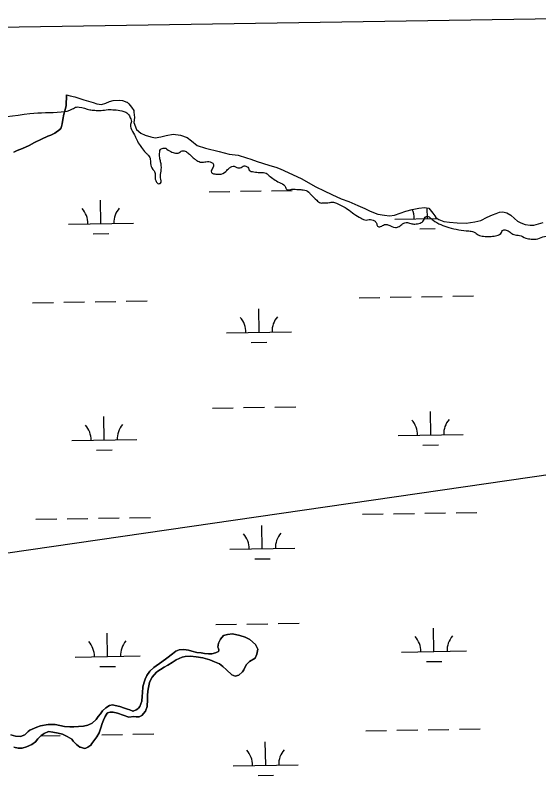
# Model space of a CAD drawing. Extents: x 3823584 to 3861785, y 301729 to 327625.
# Drawn here: x 3858228 to 3859032, y 324655 to 325827 of the extents above; entities that cross this region are included whole.
import ezdxf

# ---------------------------------------------------------------- set-up
doc = ezdxf.new("R2010")
doc.units = 0
for name, color, linetype in [('V-GRID-FRAM', 7, 'Continuous'), ('V-RIVR-EDGE', 7, 'Continuous'), ('V-TOPO-SHOR', 7, 'Continuous'), ('V-UTIL-LINE', 7, 'Continuous'), ('V-WETL-SWMP', 7, 'Continuous')]:
    doc.layers.add(name, color=color, linetype=linetype)

msp = doc.modelspace()

# ---------------------------------------------------------------- linework, layer by layer
at = {"layer": 'V-GRID-FRAM'}
msp.add_lwpolyline([(3827552.2, 325336), (3859397.3, 325827), (3859685.5, 307646.8), (3827824.6, 307155.6), (3827552.2, 325336)], dxfattribs=at)
at = {"layer": 'V-RIVR-EDGE'}
for points in [[(3858048.7, 325817.5), (3858048.2, 325816.2), (3858050, 325814.1), (3858053.2, 325815), (3858056.7, 325815), (3858057, 325812.9), (3858056.1, 325812), (3858057, 325808.5), (3858059.1, 325805.6), (3858062, 325803.2), (3858068.7, 325800.3), (3858074.3, 325797.9), (3858079.2, 325790.3), (3858078.9, 325785.9), (3858078.3, 325780), (3858078, 325774.8), (3858079.8, 325769.2), (3858082.4, 325763.9), (3858087.4, 325762.1), (3858093.2, 325761), (3858094.4, 325757.7), (3858094.7, 325755.1), (3858098.5, 325752.5), (3858101.7, 325749.5), (3858103.1, 325739.8), (3858107.5, 325733.7), (3858114.8, 325723.7), (3858125, 325707.3), (3858132.3, 325699), (3858137.6, 325697.3), (3858142.3, 325689.6), (3858151.3, 325681.7), (3858160.7, 325680.2), (3858169.8, 325680.8), (3858177.1, 325680.5), (3858182.4, 325677.5), (3858249.8, 325676.2), (3858298.1, 325678.4), (3858315.7, 325683.1), (3858321.6, 325686), (3858326, 325686), (3858342.1, 325681.8), (3858349.7, 325680.9), (3858359.4, 325680.6), (3858370.2, 325682), (3858379.9, 325681.7), (3858391.3, 325680.2), (3858397.7, 325677.9), (3858402.1, 325673.8), (3858405, 325667.9), (3858406.2, 325663.5), (3858404.7, 325657.6), (3858405.3, 325654.1), (3858410.8, 325643.3), (3858414.3, 325635.6), (3858419.6, 325626.6), (3858421.9, 325623.6)], [(3858421.9, 325623.6), (3858427.8, 325616), (3858431.6, 325612.5), (3858434.8, 325607.2), (3858435.6, 325599.3), (3858439.1, 325590.2), (3858442.3, 325585.5), (3858442.6, 325582.3), (3858442.9, 325574.9), (3858444.3, 325571.7), (3858447, 325568.5), (3858449.3, 325568.2), (3858451.1, 325569), (3858451.1, 325577.3), (3858451.7, 325587.2), (3858451.7, 325598.9), (3858450.3, 325604.8), (3858449.4, 325612.1), (3858449.7, 325616.8), (3858450.9, 325620.9), (3858453.6, 325622.4), (3858459, 325623)], [(3858459, 325623), (3858459.1, 325622.9), (3858466.7, 325617.4), (3858473.8, 325615.3), (3858478.1, 325615.3), (3858482.6, 325617.9), (3858489, 325618.2), (3858491.3, 325616.7), (3858496.6, 325612.3), (3858502.7, 325606.7), (3858506.8, 325603.8), (3858513.9, 325601.1), (3858517.1, 325601.1), (3858520.6, 325602), (3858525.3, 325602.3), (3858529.4, 325600.8), (3858532.3, 325597.9), (3858532.3, 325594.9), (3858529.4, 325588.8), (3858529.1, 325585.6), (3858530.2, 325584.1), (3858534.3, 325583.2), (3858541.4, 325582.6), (3858551.3, 325587), (3858556.9, 325592.5), (3858560.7, 325594.6), (3858564.2, 325595.1), (3858568, 325593.1), (3858574.8, 325593.1), (3858578, 325595.1), (3858583.3, 325594.5), (3858586.2, 325591.9), (3858587.4, 325589.2), (3858594.4, 325586.3), (3858603.2, 325585.4), (3858611.4, 325585.1), (3858617.8, 325580.4)], [(3858617.8, 325580.4), (3858633.6, 325570.1), (3858641.8, 325564.8), (3858644.1, 325560.4), (3858646.8, 325558.6), (3858652.6, 325559.5), (3858662.9, 325559.1), (3858670.2, 325558.8), (3858678.7, 325555.3), (3858682.5, 325550.9), (3858691, 325542.7), (3858696.8, 325538.6), (3858699.5, 325538.5), (3858710.6, 325539.1), (3858713.2, 325539.7), (3858717, 325539.7), (3858722.6, 325537.6), (3858738.4, 325529.1), (3858748.3, 325521.7), (3858759.2, 325515.3), (3858767.1, 325512.3), (3858771.5, 325512.9), (3858779.7, 325511.1), (3858782.9, 325507.6), (3858784.6, 325502.9), (3858789.3, 325502.3), (3858795.2, 325505.2), (3858800.5, 325504.9), (3858812.2, 325500.8), (3858817.7, 325502.5), (3858823, 325506.6), (3858830.6, 325508.3), (3858837.1, 325506.6), (3858843.8, 325506.3), (3858851.7, 325508.3), (3858854.4, 325510.3), (3858857.9, 325516.5), (3858860.6, 325518.2), (3858864.1, 325517), (3858869.9, 325512.1), (3858881.9, 325505.3), (3858893.9, 325500.9), (3858909.4, 325497.3), (3858924.7, 325495.5), (3858932.3, 325494.3), (3858936.1, 325491.7), (3858943.1, 325488.1), (3858952.2, 325487.2), (3858959.2, 325487.2), (3858968, 325488.4), (3858975.1, 325493.3), (3858976.8, 325496.3), (3858978.9, 325497.1), (3858982.1, 325496.8), (3858988.2, 325493.6), (3858994.1, 325490.1), (3859002.6, 325488.6), (3859012.5, 325484.7), (3859020.7, 325483), (3859028.3, 325482.9), (3859038.6, 325486.4), (3859050, 325488.2), (3859062.1, 325489.3), (3859075.8, 325488.7)]]:
    msp.add_spline(points, degree=3, dxfattribs=at)
at = {"layer": 'V-TOPO-SHOR'}
for points in [[(3858306.3, 325704.5), (3858305.7, 325687.7), (3858303.7, 325680.3), (3858302.1, 325675.2), (3858300.8, 325666.6), (3858299.6, 325659.9), (3858298, 325654.1)], [(3858298, 325654.1), (3858296, 325651.4), (3858288.5, 325645.9), (3858282.2, 325642.5), (3858277.5, 325641), (3858267.7, 325636.4), (3858257.4, 325631.4), (3858249.2, 325627.1), (3858238.9, 325622.1), (3858230.3, 325619.1), (3858225.6, 325616.8)], [(3858408.9, 324757.4), (3858413.7, 324759.4), (3858416.1, 324761.4), (3858416.8, 324762.2), (3858419.2, 324764.9), (3858422, 324772.9), (3858422.8, 324780.4), (3858423.2, 324785.6), (3858423.9, 324795.1), (3858425.9, 324802.2), (3858427.1, 324807), (3858429.9, 324812.5), (3858434.6, 324819.3), (3858440.6, 324824.8), (3858452.8, 324833.2), (3858460.8, 324839.1), (3858469.1, 324845.8), (3858474.6, 324849.8), (3858479.4, 324851.8), (3858486.5, 324852.6), (3858494, 324851.4), (3858499.2, 324849.8), (3858506.7, 324847.5), (3858513.5, 324847.1), (3858518.6, 324846.3), (3858524.6, 324845.5), (3858529.7, 324845.9), (3858535.3, 324847.1), (3858540, 324849.1), (3858540.4, 324851.1), (3858540, 324853.8), (3858539.2, 324855.8), (3858540, 324862.2), (3858543.2, 324868.1), (3858547.9, 324873.7), (3858553.9, 324875.3), (3858561.4, 324876.5), (3858572.9, 324874.1), (3858580.8, 324871.3), (3858588, 324867.8), (3858597.1, 324860.2), (3858600.7, 324853.1), (3858599.1, 324845.2), (3858596.3, 324838.8), (3858587.6, 324833.7), (3858582.4, 324828.9), (3858578.9, 324821), (3858576.9, 324817.8), (3858571.4, 324812.7), (3858565.8, 324811.5), (3858560.7, 324813.4), (3858552.3, 324821), (3858546.8, 324826.1), (3858541.6, 324830.1), (3858534.1, 324833.6), (3858526.6, 324836.4), (3858515.9, 324839.6), (3858505.5, 324841.1), (3858497.2, 324841.9), (3858488.9, 324841.5), (3858484.1, 324840.7), (3858475, 324836.7), (3858468.7, 324832.4), (3858462, 324828.4)], [(3858462, 324828.4), (3858456.4, 324825.2), (3858450.9, 324821.7), (3858445.3, 324818.1), (3858444.5, 324817.7), (3858437.8, 324809.8), (3858435.4, 324805), (3858433.9, 324801.8), (3858432.3, 324793.9), (3858431.5, 324788.3), (3858431.1, 324781.6), (3858431.1, 324775.3), (3858430.3, 324765), (3858427.6, 324757.8), (3858422.4, 324751.1), (3858418, 324749.1), (3858413.3, 324749.1), (3858410.1, 324749.5), (3858402.2, 324748.5)], [(3858221, 324721.2), (3858228, 324719.2), (3858235.5, 324718.7), (3858242.5, 324721.4), (3858247.3, 324726.4), (3858250, 324728.4), (3858260.7, 324733), (3858266.5, 324734.9), (3858278.3, 324737.1), (3858288.9, 324737), (3858296.3, 324735.4), (3858303.4, 324734.1), (3858311.6, 324733.3), (3858317.8, 324733.6), (3858324.9, 324733.9), (3858332.7, 324734.6), (3858339.4, 324736.1), (3858345.7, 324739.2), (3858352, 324744.6), (3858355.2, 324749.3), (3858358.4, 324753.6), (3858361.5, 324757.9), (3858366.7, 324762.5), (3858372.6, 324766.4), (3858376.9, 324767.1), (3858381.2, 324766.3), (3858388.2, 324764.7), (3858395.6, 324762.2), (3858399.9, 324760.6), (3858403.8, 324759.4), (3858408.5, 324757.8), (3858408.9, 324757.4)], [(3858402.2, 324748.5), (3858384.6, 324754.5), (3858378, 324756.1), (3858373.7, 324756.2), (3858369.3, 324755), (3858368.9, 324754.7), (3858365.8, 324749.2), (3858363.4, 324743.7), (3858361, 324738.7), (3858358.9, 324732), (3858356.5, 324724.2), (3858352.9, 324718.4), (3858348.2, 324711.8), (3858345.4, 324707.9), (3858343.8, 324705.6), (3858339.1, 324702.5), (3858335.9, 324700.9), (3858334, 324700.2), (3858328.1, 324702.2), (3858326.9, 324702.2), (3858321.5, 324706.5), (3858316.8, 324711.7), (3858314.5, 324714.4), (3858307.5, 324718.8), (3858300.1, 324722), (3858293.5, 324723.7), (3858285.3, 324725.3), (3858278.6, 324726.1), (3858271.9, 324723.5), (3858267.6, 324720.4), (3858262.4, 324714.9), (3858258.5, 324710.7), (3858253, 324706.4), (3858245.1, 324702.6), (3858238, 324700.7), (3858232.2, 324700.7), (3858225.5, 324702.4)]]:
    msp.add_lwpolyline(points, dxfattribs=at)
at = {"layer": 'V-UTIL-LINE'}
msp.add_lwpolyline([(3852941.9, 325727.5), (3854368.8, 325074.1), (3855408.5, 324594.4), (3859407.7, 325173.3)], dxfattribs=at)
at = {"layer": 'V-WETL-SWMP'}
for p, q in [((3858305.7, 325687.7), (3858306.3, 325704.5)), ((3858306.3, 325704.5), (3858312.2, 325703.3)), ((3858312.2, 325703.3), (3858319.2, 325701.6)), ((3858319.2, 325701.6), (3858333, 325697.2)), ((3858333, 325697.2), (3858340.4, 325694.8)), ((3858340.4, 325694.8), (3858347.1, 325692.7)), ((3858347.1, 325692.7), (3858353, 325691.1)), ((3858360.4, 325689.8), (3858366.7, 325691.8)), ((3858366.7, 325691.8), (3858372.7, 325694.5)), ((3858372.7, 325694.5), (3858378.2, 325696)), ((3858378.2, 325696), (3858387.2, 325696.7)), ((3858387.2, 325696.7), (3858392.3, 325695.8)), ((3858392.3, 325695.8), (3858399, 325693.6)), ((3858399, 325693.6), (3858399.4, 325693.2)), ((3858399.4, 325693.2), (3858402.2, 325690.8)), ((3858302.1, 325675.2), (3858303.7, 325680.3)), ((3858303.7, 325680.3), (3858305.7, 325687.7)), ((3858353, 325691.1), (3858360.4, 325689.8)), ((3858402.2, 325690.8), (3858406.5, 325685.7)), ((3858406.5, 325685.7), (3858409.7, 325680.6)), ((3858409.7, 325680.6), (3858410.1, 325678.2)), ((3858300.8, 325666.6), (3858302.1, 325675.2)), ((3858410.1, 325678.2), (3858410.9, 325669.9)), ((3858410.9, 325669.9), (3858410.1, 325662.4)), ((3858298, 325654.1), (3858299.6, 325659.9)), ((3858299.6, 325659.9), (3858300.8, 325666.6)), ((3858410.1, 325662.4), (3858414.1, 325651.4)), ((3858282.2, 325642.5), (3858288.5, 325645.9)), ((3858288.5, 325645.9), (3858296, 325651.4)), ((3858296, 325651.4), (3858298, 325654.1)), ((3858414.1, 325651.4), (3858420.4, 325645.9)), ((3858420.4, 325645.9), (3858427.5, 325642.7)), ((3858257.4, 325631.4), (3858267.7, 325636.4)), ((3858267.7, 325636.4), (3858277.5, 325641)), ((3858277.5, 325641), (3858282.2, 325642.5)), ((3858427.5, 325642.7), (3858436.2, 325640)), ((3858436.2, 325640), (3858442.5, 325638.8)), ((3858442.5, 325638.8), (3858451.2, 325640)), ((3858451.2, 325640), (3858459.8, 325642)), ((3858459.8, 325642), (3858470.5, 325644.3)), ((3858470.5, 325644.3), (3858481.6, 325642.8)), ((3858481.6, 325642.8), (3858491.8, 325639.2)), ((3858491.8, 325639.2), (3858498.5, 325634.1)), ((3858498.5, 325634.1), (3858507.2, 325627)), ((3858230.3, 325619.1), (3858238.9, 325622.1)), ((3858238.9, 325622.1), (3858249.2, 325627.1)), ((3858249.2, 325627.1), (3858257.4, 325631.4)), ((3858507.2, 325627), (3858519.9, 325622.7)), ((3858519.9, 325622.7), (3858541.2, 325617.6)), ((3858225.6, 325616.8), (3858230.3, 325619.1)), ((3858541.2, 325617.6), (3858556.6, 325613.6)), ((3858556.6, 325613.6), (3858570.4, 325612.1)), ((3858570.4, 325612.1), (3858583, 325607.8)), ((3858583, 325607.8), (3858589.7, 325605.8)), ((3858589.7, 325605.8), (3858599.6, 325602.2)), ((3858599.6, 325602.2), (3858607.9, 325599.9)), ((3858607.9, 325599.9), (3858618.9, 325596.3)), ((3858618.9, 325596.3), (3858628.4, 325593.6)), ((3858628.4, 325593.6), (3858634.7, 325590.8)), ((3858634.7, 325590.8), (3858667.1, 325575.9)), ((3858667.1, 325575.9), (3858689.6, 325563.3)), ((3858689.6, 325563.3), (3858702.6, 325557)), ((3858525.6, 325555.9), (3858557.6, 325556.3)), ((3858573.6, 325556.6), (3858605.5, 325557.1)), ((3858621.5, 325557.3), (3858653.5, 325557.8)), ((3858702.6, 325557), (3858714.5, 325551.4)), ((3858714.5, 325551.4), (3858728.7, 325545.1)), ((3858359.2, 325506.9), (3858358.7, 325542.8)), ((3858728.7, 325545.1), (3858740.5, 325540.8)), ((3858740.5, 325540.8), (3858754.4, 325534.9)), ((3858754.4, 325534.9), (3858765, 325530.2)), ((3858765, 325530.2), (3858773.3, 325525.9)), ((3858827.8, 325525.9), (3858837.6, 325528.7)), ((3858837.6, 325528.7), (3858847.9, 325530.7)), ((3858847.9, 325530.7), (3858856.6, 325531.8)), ((3858856.6, 325531.8), (3858863.3, 325530.3)), ((3858861.1, 325514.6), (3858860.8, 325530.9)), ((3858863.3, 325530.3), (3858865.6, 325527.9)), ((3858865.6, 325527.9), (3858869.6, 325522.8)), ((3858773.3, 325525.9), (3858785.1, 325521.5)), ((3858785.1, 325521.5), (3858795, 325519.6)), ((3858795, 325519.6), (3858802.9, 325518.8)), ((3858802.9, 325518.8), (3858810.4, 325520)), ((3858810.4, 325520), (3858819.1, 325522.7)), ((3858819.1, 325522.7), (3858827.8, 325525.9)), ((3858869.6, 325522.8), (3858872.8, 325518.8)), ((3858872.8, 325518.8), (3858874.3, 325516.1)), ((3858874.3, 325516.1), (3858878.7, 325513.3)), ((3858943.4, 325511.8), (3858953.3, 325516.6)), ((3858953.3, 325516.6), (3858961.2, 325520.1)), ((3858961.2, 325520.1), (3858966.7, 325522.5)), ((3858966.7, 325522.5), (3858971.8, 325524.5)), ((3858971.8, 325524.5), (3858977.3, 325524.9)), ((3858977.3, 325524.9), (3858983.3, 325523.3)), ((3858983.3, 325523.3), (3858989.2, 325519.7)), ((3858989.2, 325519.7), (3858995.1, 325514.6)), ((3858309.2, 325506.1), (3858409.2, 325507.6)), ((3858811.1, 325513.8), (3858876.3, 325514.8)), ((3858878.7, 325513.3), (3858886.6, 325510.2)), ((3858886.6, 325510.2), (3858894.9, 325509)), ((3858894.9, 325509), (3858906.7, 325507.8)), ((3858906.7, 325507.8), (3858920.9, 325507.4)), ((3858920.9, 325507.4), (3858933.9, 325509.4)), ((3858933.9, 325509.4), (3858943.4, 325511.8)), ((3858995.1, 325514.6), (3858999.8, 325510.7)), ((3858999.8, 325510.7), (3859005, 325507.9)), ((3859005, 325507.9), (3859011.3, 325505.6)), ((3859011.3, 325505.6), (3859019.2, 325504.4)), ((3859019.2, 325504.4), (3859024.7, 325504.4)), ((3859024.7, 325504.4), (3859032.2, 325506.4)), ((3859032.2, 325506.4), (3859038.9, 325508.3)), ((3858849.3, 325499), (3858873.3, 325499.3)), ((3858347.5, 325491.2), (3858371.5, 325491.6)), ((3858350.2, 325386.6), (3858382.2, 325387.1)), ((3858398.2, 325387.4), (3858430.2, 325387.9)), ((3858756.1, 325392.9), (3858788.1, 325393.4)), ((3858804.1, 325393.6), (3858836.1, 325394.1)), ((3858852.1, 325394.4), (3858884.1, 325394.9)), ((3858900.1, 325395.1), (3858932.1, 325395.6)), ((3858254.2, 325385.1), (3858286.2, 325385.6)), ((3858302.2, 325385.9), (3858334.2, 325386.4)), ((3858602.3, 325339.8), (3858601.8, 325375.8)), ((3858552.3, 325339), (3858652.3, 325340.5)), ((3858590.5, 325324.2), (3858614.5, 325324.5)), ((3858530.7, 325223.2), (3858562.7, 325223.7)), ((3858578.7, 325224), (3858610.7, 325224.5)), ((3858626.7, 325224.7), (3858658.7, 325225.2)), ((3858866.2, 325182), (3858865.7, 325218)), ((3858364.4, 325174.2), (3858363.8, 325210.2)), ((3858816.2, 325181.2), (3858916.2, 325182.7)), ((3858314.4, 325173.4), (3858414.4, 325175)), ((3858854.4, 325166.3), (3858878.4, 325166.7)), ((3858352.6, 325158.6), (3858376.6, 325159)), ((3858761.2, 325060.3), (3858793.2, 325060.7)), ((3858809.2, 325061), (3858841.2, 325061.5)), ((3858857.2, 325061.7), (3858889.2, 325062.2)), ((3858905.2, 325062.5), (3858937.2, 325063)), ((3858259.4, 325052.5), (3858291.4, 325053)), ((3858307.4, 325053.3), (3858339.4, 325053.7)), ((3858355.4, 325054), (3858387.4, 325054.5)), ((3858403.4, 325054.7), (3858435.4, 325055.2)), ((3858607.4, 325007.1), (3858606.9, 325043.1)), ((3858557.4, 325006.4), (3858657.4, 325007.9)), ((3858595.7, 324991.5), (3858619.7, 324991.9)), ((3858535.8, 324890.6), (3858567.8, 324891.1)), ((3858583.8, 324891.3), (3858615.8, 324891.8)), ((3858631.8, 324892.1), (3858663.8, 324892.6)), ((3858871.3, 324849.3), (3858870.8, 324885.3)), ((3858369.5, 324841.6), (3858368.9, 324877.6)), ((3858547.9, 324873.7), (3858543.2, 324868.1)), ((3858553.9, 324875.3), (3858547.9, 324873.7)), ((3858561.4, 324876.5), (3858553.9, 324875.3)), ((3858572.9, 324874.1), (3858561.4, 324876.5)), ((3858580.8, 324871.3), (3858572.9, 324874.1)), ((3858540, 324862.2), (3858539.2, 324855.8)), ((3858543.2, 324868.1), (3858540, 324862.2)), ((3858588, 324867.8), (3858580.8, 324871.3)), ((3858597.1, 324860.2), (3858588, 324867.8)), ((3858600.7, 324853.1), (3858597.1, 324860.2)), ((3858474.6, 324849.8), (3858469.1, 324845.8)), ((3858479.4, 324851.8), (3858474.6, 324849.8)), ((3858486.5, 324852.6), (3858479.4, 324851.8)), ((3858494, 324851.4), (3858486.5, 324852.6)), ((3858499.2, 324849.8), (3858494, 324851.4)), ((3858506.7, 324847.5), (3858499.2, 324849.8)), ((3858540, 324849.1), (3858535.3, 324847.1)), ((3858539.2, 324855.8), (3858540, 324853.8)), ((3858540, 324853.8), (3858540.4, 324851.1)), ((3858540.4, 324851.1), (3858540, 324849.1)), ((3858599.1, 324845.2), (3858600.7, 324853.1)), ((3858821.3, 324848.5), (3858921.3, 324850.1)), ((3858319.5, 324840.8), (3858419.5, 324842.4)), ((3858460.8, 324839.1), (3858452.8, 324833.2)), ((3858469.1, 324845.8), (3858460.8, 324839.1)), ((3858468.7, 324832.4), (3858475, 324836.7)), ((3858475, 324836.7), (3858484.1, 324840.7)), ((3858484.1, 324840.7), (3858488.9, 324841.5)), ((3858488.9, 324841.5), (3858497.2, 324841.9)), ((3858497.2, 324841.9), (3858505.5, 324841.1)), ((3858505.5, 324841.1), (3858515.9, 324839.6)), ((3858513.5, 324847.1), (3858506.7, 324847.5)), ((3858518.6, 324846.3), (3858513.5, 324847.1)), ((3858515.9, 324839.6), (3858526.6, 324836.4)), ((3858524.6, 324845.5), (3858518.6, 324846.3)), ((3858529.7, 324845.9), (3858524.6, 324845.5)), ((3858526.6, 324836.4), (3858534.1, 324833.6)), ((3858535.3, 324847.1), (3858529.7, 324845.9)), ((3858587.6, 324833.7), (3858596.3, 324838.8)), ((3858596.3, 324838.8), (3858599.1, 324845.2)), ((3858357.7, 324826), (3858381.7, 324826.3)), ((3858440.6, 324824.8), (3858434.6, 324819.3)), ((3858452.8, 324833.2), (3858440.6, 324824.8)), ((3858450.9, 324821.7), (3858456.4, 324825.2)), ((3858456.4, 324825.2), (3858462, 324828.4)), ((3858462, 324828.4), (3858468.7, 324832.4)), ((3858534.1, 324833.6), (3858541.6, 324830.1)), ((3858541.6, 324830.1), (3858546.8, 324826.1)), ((3858546.8, 324826.1), (3858552.3, 324821)), ((3858578.9, 324821), (3858582.4, 324828.9)), ((3858582.4, 324828.9), (3858587.6, 324833.7)), ((3858859.6, 324833.7), (3858883.6, 324834.1)), ((3858434.6, 324819.3), (3858429.9, 324812.5)), ((3858437.8, 324809.8), (3858444.5, 324817.7)), ((3858444.5, 324817.7), (3858445.3, 324818.1)), ((3858445.3, 324818.1), (3858450.9, 324821.7)), ((3858552.3, 324821), (3858560.7, 324813.4)), ((3858560.7, 324813.4), (3858565.8, 324811.5)), ((3858571.4, 324812.7), (3858576.9, 324817.8)), ((3858576.9, 324817.8), (3858578.9, 324821)), ((3858425.9, 324802.2), (3858423.9, 324795.1)), ((3858427.1, 324807), (3858425.9, 324802.2)), ((3858429.9, 324812.5), (3858427.1, 324807)), ((3858432.3, 324793.9), (3858433.9, 324801.8)), ((3858433.9, 324801.8), (3858435.4, 324805)), ((3858435.4, 324805), (3858437.8, 324809.8)), ((3858565.8, 324811.5), (3858571.4, 324812.7)), ((3858423.9, 324795.1), (3858423.2, 324785.6)), ((3858431.5, 324788.3), (3858432.3, 324793.9)), ((3858422.8, 324780.4), (3858422, 324772.9)), ((3858423.2, 324785.6), (3858422.8, 324780.4)), ((3858431.1, 324781.6), (3858431.5, 324788.3)), ((3858431.1, 324775.3), (3858431.1, 324781.6)), ((3858372.6, 324766.4), (3858366.7, 324762.5)), ((3858376.9, 324767.1), (3858372.6, 324766.4)), ((3858381.2, 324766.3), (3858376.9, 324767.1)), ((3858388.2, 324764.7), (3858381.2, 324766.3)), ((3858422, 324772.9), (3858419.2, 324764.9)), ((3858430.3, 324765), (3858431.1, 324775.3)), ((3858361.5, 324757.9), (3858358.4, 324753.6)), ((3858366.7, 324762.5), (3858361.5, 324757.9)), ((3858365.8, 324749.2), (3858368.9, 324754.7)), ((3858368.9, 324754.7), (3858369.3, 324755)), ((3858369.3, 324755), (3858373.7, 324756.2)), ((3858373.7, 324756.2), (3858378, 324756.1)), ((3858378, 324756.1), (3858384.6, 324754.5)), ((3858384.6, 324754.5), (3858402.2, 324748.5)), ((3858395.6, 324762.2), (3858388.2, 324764.7)), ((3858399.9, 324760.6), (3858395.6, 324762.2)), ((3858403.8, 324759.4), (3858399.9, 324760.6)), ((3858408.5, 324757.8), (3858403.8, 324759.4)), ((3858408.9, 324757.4), (3858408.5, 324757.8)), ((3858413.7, 324759.4), (3858408.9, 324757.4)), ((3858416.1, 324761.4), (3858413.7, 324759.4)), ((3858416.8, 324762.2), (3858416.1, 324761.4)), ((3858419.2, 324764.9), (3858416.8, 324762.2)), ((3858422.4, 324751.1), (3858427.6, 324757.8)), ((3858427.6, 324757.8), (3858430.3, 324765)), ((3858352, 324744.6), (3858345.7, 324739.2)), ((3858355.2, 324749.3), (3858352, 324744.6)), ((3858358.4, 324753.6), (3858355.2, 324749.3)), ((3858361, 324738.7), (3858363.4, 324743.7)), ((3858363.4, 324743.7), (3858365.8, 324749.2)), ((3858402.2, 324748.5), (3858410.1, 324749.5)), ((3858410.1, 324749.5), (3858413.3, 324749.1)), ((3858413.3, 324749.1), (3858418, 324749.1)), ((3858418, 324749.1), (3858422.4, 324751.1)), ((3858260.7, 324733), (3858250, 324728.4)), ((3858266.5, 324734.9), (3858260.7, 324733)), ((3858278.3, 324737.1), (3858266.5, 324734.9)), ((3858288.9, 324737), (3858278.3, 324737.1)), ((3858296.3, 324735.4), (3858288.9, 324737)), ((3858303.4, 324734.1), (3858296.3, 324735.4)), ((3858311.6, 324733.3), (3858303.4, 324734.1)), ((3858317.8, 324733.6), (3858311.6, 324733.3)), ((3858324.9, 324733.9), (3858317.8, 324733.6)), ((3858332.7, 324734.6), (3858324.9, 324733.9)), ((3858339.4, 324736.1), (3858332.7, 324734.6)), ((3858345.7, 324739.2), (3858339.4, 324736.1)), ((3858356.5, 324724.2), (3858358.9, 324732)), ((3858358.9, 324732), (3858361, 324738.7)), ((3858228, 324719.2), (3858221, 324721.2)), ((3858235.5, 324718.7), (3858228, 324719.2)), ((3858242.5, 324721.4), (3858235.5, 324718.7)), ((3858247.3, 324726.4), (3858242.5, 324721.4)), ((3858250, 324728.4), (3858247.3, 324726.4)), ((3858262.4, 324714.9), (3858267.6, 324720.4)), ((3858267.2, 324719.9), (3858296.5, 324720.4)), ((3858267.6, 324720.4), (3858271.9, 324723.5)), ((3858271.9, 324723.5), (3858278.6, 324726.1)), ((3858278.6, 324726.1), (3858285.3, 324725.3)), ((3858285.3, 324725.3), (3858293.5, 324723.7)), ((3858293.5, 324723.7), (3858300.1, 324722)), ((3858300.1, 324722), (3858307.5, 324718.8)), ((3858352.9, 324718.4), (3858356.5, 324724.2)), ((3858360.5, 324721.4), (3858392.5, 324721.9)), ((3858408.5, 324722.1), (3858440.5, 324722.6)), ((3858766.4, 324727.6), (3858798.4, 324728.1)), ((3858814.3, 324728.4), (3858846.3, 324728.8)), ((3858862.3, 324729.1), (3858894.3, 324729.6)), ((3858910.3, 324729.8), (3858942.3, 324730.3)), ((3858253, 324706.4), (3858258.5, 324710.7)), ((3858258.5, 324710.7), (3858262.4, 324714.9)), ((3858307.5, 324718.8), (3858314.5, 324714.4)), ((3858314.5, 324714.4), (3858316.8, 324711.7)), ((3858316.8, 324711.7), (3858321.5, 324706.5)), ((3858343.8, 324705.6), (3858345.4, 324707.9)), ((3858345.4, 324707.9), (3858348.2, 324711.8)), ((3858348.2, 324711.8), (3858352.9, 324718.4)), ((3858612.6, 324674.5), (3858612, 324710.5)), ((3858225.5, 324702.4), (3858232.2, 324700.7)), ((3858232.2, 324700.7), (3858238, 324700.7)), ((3858238, 324700.7), (3858245.1, 324702.6)), ((3858245.1, 324702.6), (3858253, 324706.4)), ((3858321.5, 324706.5), (3858326.9, 324702.2)), ((3858326.9, 324702.2), (3858328.1, 324702.2)), ((3858328.1, 324702.2), (3858334, 324700.2)), ((3858334, 324700.2), (3858335.9, 324700.9)), ((3858335.9, 324700.9), (3858339.1, 324702.5)), ((3858339.1, 324702.5), (3858343.8, 324705.6)), ((3858562.6, 324673.7), (3858662.6, 324675.3)), ((3858600.8, 324658.9), (3858624.8, 324659.3))]:
    msp.add_line(p, q, dxfattribs=at)
for centre, start, end in [((3858304, 325506.5), 0.1115, 41.6552), ((3858414.5, 325508.2), 140.1115, 181.6552), ((3858805.8, 325514.2), 0.1115, 24.3332), ((3858657.5, 325341.1), 140.1115, 181.6552), ((3858547.1, 325339.4), 0.1115, 41.6552), ((3858811, 325181.6), 0.1115, 41.6552), ((3858921.4, 325183.3), 140.1115, 181.6552), ((3858309.1, 325173.8), 0.1115, 41.6552), ((3858419.6, 325175.5), 140.1115, 181.6552), ((3858552.2, 325006.8), 0.1115, 41.6552), ((3858662.7, 325008.5), 140.1115, 181.6552), ((3858816.1, 324848.9), 0.1115, 41.6552), ((3858926.6, 324850.6), 140.1115, 181.6552), ((3858314.2, 324841.2), 0.1115, 41.6552), ((3858424.7, 324842.9), 140.1115, 181.6552), ((3858557.3, 324674.1), 0.1115, 41.6552), ((3858667.8, 324675.8), 140.1115, 181.6552)]:
    msp.add_arc(centre, 35.2, start, end, dxfattribs=at)

doc.saveas('drawing.dxf')
